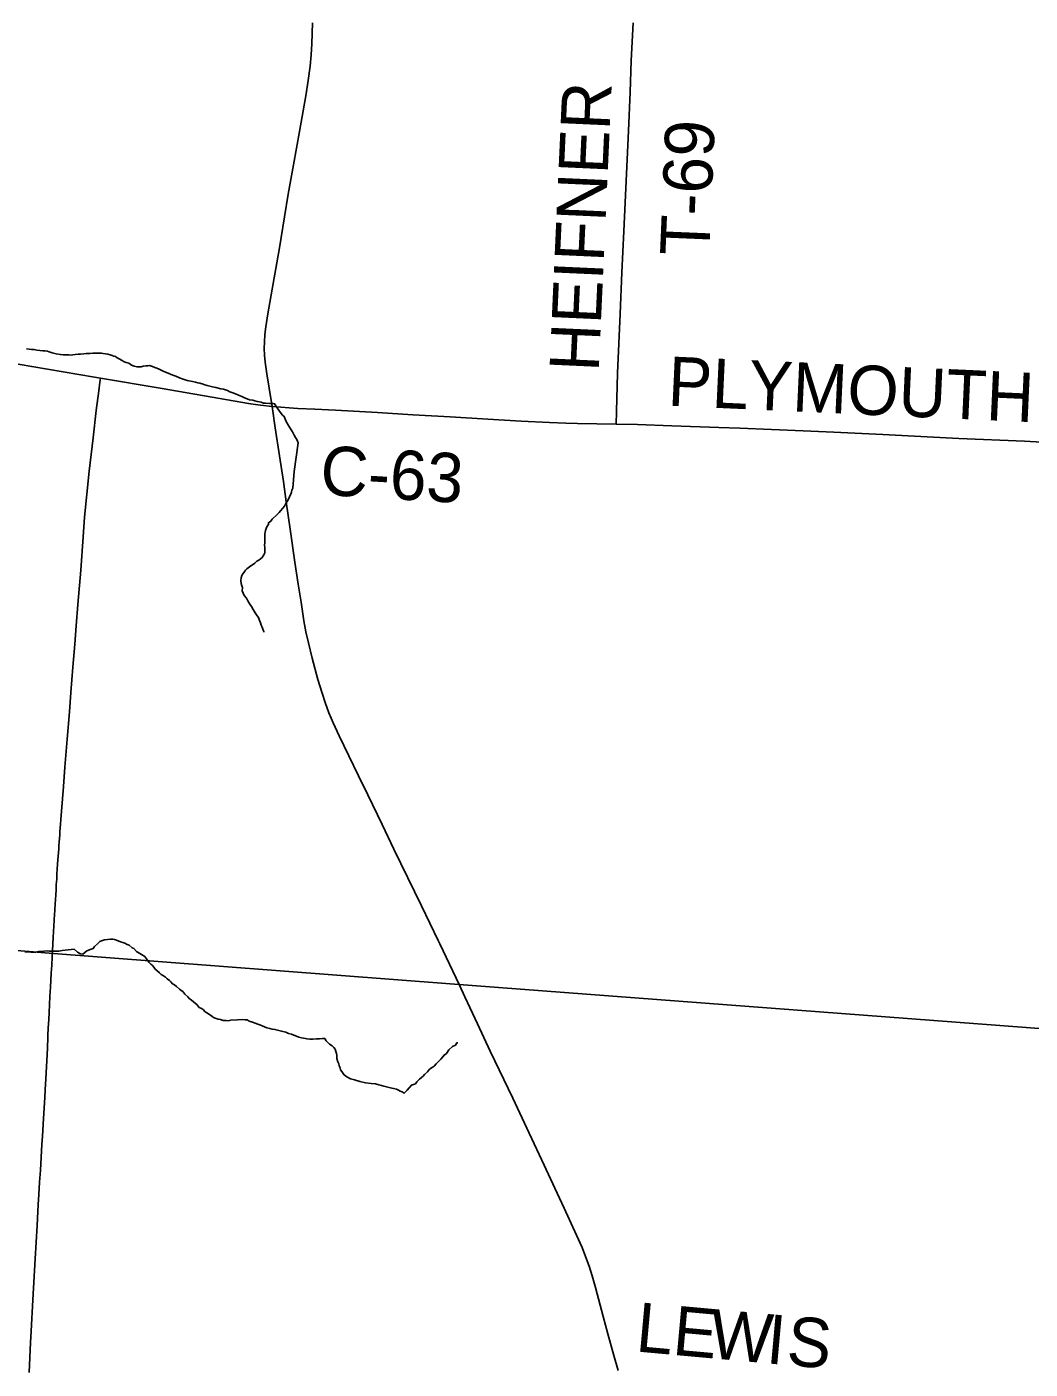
# Model space of a CAD drawing. Extents: x -49 to -8.2, y 9.4 to 23.5.
# Drawn here: x -44.364 to -43.786, y 17.164 to 17.937 of the extents above; entities that cross this region are included whole.
import ezdxf

# ---------------------------------------------------------------- set-up
doc = ezdxf.new("R2010")
doc.units = 0
for name, color, linetype in [('GM_X_County_Road', 7, 'Continuous'), ('GM_X_County_Road_Text', 7, 'Continuous'), ('GM_X_Minor_River', 7, 'Continuous'), ('GM_X_State_Route', 7, 'Continuous'), ('GM_X_Township', 7, 'Continuous'), ('GM_X_Township_Road', 7, 'Continuous'), ('GM_X_Township_Road_Text', 7, 'Continuous')]:
    doc.layers.add(name, color=color, linetype=linetype)

msp = doc.modelspace()

# ---------------------------------------------------------------- linework, layer by layer
at = {"layer": 'GM_X_County_Road'}
for points in [[(-44.38149, 17.74477), (-44.36127, 17.74136), (-44.32511, 17.73533), (-44.32158, 17.73473)], [(-44.34832, 17.42292), (-44.34818, 17.4252), (-44.34798, 17.42829), (-44.34775, 17.4317), (-44.34758, 17.43417), (-44.34741, 17.43696), (-44.34723, 17.43974), (-44.34707, 17.44283), (-44.34687, 17.44592), (-44.3467, 17.44901), (-44.34652, 17.45179), (-44.34635, 17.45457), (-44.34617, 17.45704), (-44.34604, 17.45919), (-44.34586, 17.46134), (-44.34571, 17.46349), (-44.34558, 17.46534), (-44.34545, 17.46718), (-44.34529, 17.46934), (-44.34512, 17.4715), (-44.34497, 17.47335), (-44.34463, 17.47764), (-44.34441, 17.48042), (-44.34405, 17.48506), (-44.34301, 17.49931), (-44.34209, 17.51046), (-44.34083, 17.52657), (-44.33957, 17.54236), (-44.33866, 17.55351), (-44.33748, 17.56806), (-44.33648, 17.58138), (-44.33561, 17.59191), (-44.33462, 17.60429), (-44.33304, 17.62411), (-44.33164, 17.64333), (-44.33075, 17.65454), (-44.32957, 17.66779), (-44.32819, 17.68108), (-44.32591, 17.70036), (-44.3241, 17.71596), (-44.32261, 17.72736), (-44.32193, 17.73229), (-44.32158, 17.73473)], [(-44.32158, 17.73473), (-44.28715, 17.7289), (-44.25715, 17.7237), (-44.24521, 17.72166), (-44.23513, 17.71986), (-44.2293, 17.71903), (-44.22267, 17.7184)], [(-44.22267, 17.7184), (-44.20789, 17.71726), (-44.19797, 17.71677), (-44.18617, 17.71624), (-44.16198, 17.71482), (-44.14152, 17.71356), (-44.12011, 17.71241), (-44.0984, 17.71112), (-44.07918, 17.70999), (-44.06275, 17.70905), (-44.05345, 17.70871), (-44.04662, 17.70862), (-44.02436, 17.70816)], [(-44.02436, 17.70816), (-44.01214, 17.7079), (-43.99226, 17.70726), (-43.96525, 17.70628), (-43.95315, 17.7058), (-43.91651, 17.7043), (-43.89882, 17.70356), (-43.87058, 17.70214), (-43.82683, 17.7), (-43.78896, 17.6984), (-43.77902, 17.69787)], [(-44.34944, 17.40245), (-44.34933, 17.40474), (-44.34914, 17.40846), (-44.34893, 17.4125), (-44.34875, 17.4156), (-44.34857, 17.41901), (-44.34837, 17.4221), (-44.34832, 17.42292)], [(-44.36281, 17.1616), (-44.36196, 17.17898), (-44.36159, 17.18549), (-44.36057, 17.20348), (-44.3592, 17.22705), (-44.35814, 17.24628), (-44.35747, 17.25838), (-44.35713, 17.26427), (-44.35669, 17.2714), (-44.35628, 17.27823), (-44.35536, 17.29311), (-44.35508, 17.29776), (-44.35445, 17.30799), (-44.35371, 17.32009), (-44.35348, 17.32443), (-44.35314, 17.33094), (-44.35242, 17.3449), (-44.35225, 17.34862), (-44.35198, 17.35483), (-44.35192, 17.35607), (-44.35172, 17.36009), (-44.35146, 17.36505), (-44.35125, 17.36908), (-44.35098, 17.37373), (-44.35073, 17.37838), (-44.35042, 17.38366), (-44.3502, 17.38769), (-44.34997, 17.39172), (-44.34973, 17.39637), (-44.34951, 17.40102), (-44.34944, 17.40245)]]:
    msp.add_lwpolyline(points, dxfattribs=at)
at = {"layer": 'GM_X_Minor_River'}
for points in [[(-44.36418, 17.75154), (-44.36267, 17.75133), (-44.36134, 17.75113), (-44.35983, 17.75111), (-44.35831, 17.7509), (-44.3566, 17.7507), (-44.3549, 17.75049), (-44.35357, 17.75047), (-44.35225, 17.75027), (-44.35111, 17.74987), (-44.34941, 17.74928), (-44.34714, 17.74869), (-44.34468, 17.74828), (-44.34316, 17.74807), (-44.34183, 17.74806), (-44.34089, 17.74805), (-44.33994, 17.74804), (-44.3388, 17.74802), (-44.33747, 17.7482), (-44.33614, 17.74837), (-44.33443, 17.74854), (-44.3331, 17.74853), (-44.3312, 17.7487), (-44.32987, 17.74887), (-44.32779, 17.74885), (-44.32608, 17.74902), (-44.32494, 17.74901), (-44.32361, 17.74918), (-44.32266, 17.74917), (-44.32114, 17.74915), (-44.32001, 17.74895), (-44.31868, 17.74875), (-44.31736, 17.74854), (-44.31603, 17.74815), (-44.3149, 17.74775), (-44.31395, 17.74736), (-44.31301, 17.74716), (-44.31207, 17.74639), (-44.31094, 17.74581), (-44.30905, 17.74484), (-44.30792, 17.74407), (-44.30678, 17.74367), (-44.30527, 17.74328), (-44.30377, 17.74212), (-44.30225, 17.74153), (-44.30055, 17.74113), (-44.29903, 17.74131), (-44.29808, 17.7413), (-44.29694, 17.74166), (-44.29542, 17.74184), (-44.29428, 17.74182), (-44.29333, 17.742), (-44.2922, 17.74161), (-44.28974, 17.74063), (-44.28823, 17.74005), (-44.28672, 17.73927), (-44.28502, 17.73849), (-44.28351, 17.7379), (-44.27992, 17.73634), (-44.27822, 17.73575), (-44.27614, 17.73497), (-44.27388, 17.73418), (-44.27161, 17.7334), (-44.26858, 17.73279), (-44.26687, 17.7324), (-44.26555, 17.732), (-44.26441, 17.7318), (-44.26252, 17.73121), (-44.26139, 17.73081), (-44.26007, 17.73042), (-44.25855, 17.73002), (-44.25704, 17.72963), (-44.25515, 17.72922), (-44.25231, 17.72862), (-44.25079, 17.72841), (-44.24947, 17.72802), (-44.24833, 17.72763), (-44.24701, 17.72685), (-44.24531, 17.72626), (-44.2438, 17.72568), (-44.2421, 17.7249), (-44.24021, 17.72412), (-44.23851, 17.72334), (-44.237, 17.72275), (-44.23568, 17.72216), (-44.23379, 17.72195), (-44.23265, 17.72156), (-44.23133, 17.72117), (-44.23, 17.72096), (-44.22906, 17.72076), (-44.22773, 17.72037), (-44.2264, 17.72035), (-44.22413, 17.72014), (-44.22223, 17.72011), (-44.22129, 17.71991), (-44.21979, 17.71762), (-44.21811, 17.71513), (-44.21661, 17.7134), (-44.21567, 17.71263), (-44.21457, 17.70977)], [(-44.21457, 17.70977), (-44.21326, 17.70747), (-44.21177, 17.70499), (-44.21102, 17.70384), (-44.20991, 17.70174), (-44.20916, 17.7004), (-44.20842, 17.69925), (-44.20805, 17.6983), (-44.20768, 17.69734), (-44.21003, 17.6809)], [(-44.21003, 17.6809), (-44.21075, 17.67122), (-44.21134, 17.67009), (-44.21155, 17.66895), (-44.21196, 17.66782), (-44.21254, 17.66687), (-44.21276, 17.66574), (-44.21374, 17.66404), (-44.21472, 17.66254), (-44.21551, 17.66084), (-44.21649, 17.65972), (-44.21785, 17.65822), (-44.21863, 17.65728), (-44.21979, 17.65616), (-44.2227, 17.65336), (-44.22349, 17.65223), (-44.22484, 17.65131), (-44.22485, 17.65036), (-44.22544, 17.64941), (-44.22604, 17.64809), (-44.22644, 17.64696), (-44.22686, 17.64506), (-44.22688, 17.64392), (-44.2269, 17.64259), (-44.22694, 17.64069), (-44.22696, 17.63955), (-44.22698, 17.63859), (-44.22682, 17.63707), (-44.22684, 17.63574), (-44.22687, 17.63403), (-44.22746, 17.63289), (-44.22844, 17.63139), (-44.23038, 17.62971), (-44.23153, 17.62916), (-44.2327, 17.62804), (-44.23405, 17.62712), (-44.23501, 17.62656), (-44.23733, 17.62489), (-44.23811, 17.62396), (-44.2387, 17.62282), (-44.23948, 17.62189), (-44.24007, 17.62095), (-44.24048, 17.61962), (-44.24069, 17.6181), (-44.24054, 17.61639), (-44.24018, 17.61505), (-44.23982, 17.61409), (-44.23985, 17.61219), (-44.23876, 17.6095), (-44.23745, 17.60796), (-44.23672, 17.60642), (-44.23561, 17.6045), (-44.23449, 17.60315), (-44.23357, 17.60142), (-44.23246, 17.59949), (-44.23135, 17.59776), (-44.2306, 17.5968), (-44.23005, 17.59564), (-44.22969, 17.59469), (-44.22933, 17.59373), (-44.22897, 17.59239), (-44.22842, 17.59124), (-44.22806, 17.59009), (-44.22769, 17.58913), (-44.22751, 17.58875), (-44.22752, 17.58837)], [(-44.36527, 17.40402), (-44.36337, 17.40399), (-44.36184, 17.40396), (-44.36089, 17.40394), (-44.35975, 17.40392), (-44.3588, 17.4039), (-44.35726, 17.40426), (-44.35612, 17.40423), (-44.35421, 17.40439), (-44.3523, 17.40455), (-44.35097, 17.40452), (-44.34983, 17.4045), (-44.34849, 17.40448), (-44.34697, 17.40445), (-44.34564, 17.40442), (-44.34372, 17.40477), (-44.33685, 17.40559), (-44.33478, 17.40384), (-44.33308, 17.40286), (-44.33176, 17.40265), (-44.32943, 17.4047), (-44.32694, 17.4056), (-44.32579, 17.40596), (-44.325, 17.40709), (-44.32326, 17.40858), (-44.3219, 17.41008), (-44.32094, 17.41044), (-44.31921, 17.41098), (-44.31749, 17.41114), (-44.31578, 17.4113), (-44.31444, 17.41127), (-44.31349, 17.41125), (-44.31235, 17.41085), (-44.31009, 17.40986), (-44.30876, 17.40945), (-44.30762, 17.40905), (-44.3063, 17.40827), (-44.30517, 17.40787), (-44.30329, 17.40631), (-44.30234, 17.40591), (-44.30085, 17.40417), (-44.29614, 17.40142), (-44.29465, 17.39949), (-44.29372, 17.39814), (-44.2926, 17.39698), (-44.29166, 17.3962), (-44.29091, 17.39523), (-44.29017, 17.39408)], [(-44.29017, 17.39408), (-44.28904, 17.3933), (-44.28754, 17.39194), (-44.28661, 17.39097), (-44.28529, 17.39018), (-44.28416, 17.3894), (-44.28322, 17.38843), (-44.28191, 17.38746), (-44.28097, 17.38668), (-44.28003, 17.38571), (-44.2789, 17.38512), (-44.27778, 17.38415), (-44.27609, 17.38259), (-44.27515, 17.38181), (-44.27421, 17.38123), (-44.2729, 17.37968), (-44.27122, 17.37813), (-44.27028, 17.37697), (-44.26934, 17.37638), (-44.26784, 17.37502), (-44.26615, 17.37366), (-44.26466, 17.37192), (-44.26371, 17.37152), (-44.26239, 17.37073), (-44.26127, 17.36957), (-44.26033, 17.36898), (-44.25939, 17.36839), (-44.25751, 17.36703), (-44.25638, 17.36624), (-44.25486, 17.36565), (-44.25373, 17.36524), (-44.2524, 17.36503), (-44.25088, 17.36443), (-44.24917, 17.3644), (-44.24803, 17.36438), (-44.24649, 17.36473), (-44.24268, 17.36485), (-44.24001, 17.36499), (-44.23829, 17.36496), (-44.23715, 17.36494), (-44.23583, 17.36415), (-44.23394, 17.36355), (-44.23242, 17.36295), (-44.23091, 17.36235), (-44.22977, 17.36195), (-44.22845, 17.36135), (-44.22713, 17.36076), (-44.2258, 17.36035), (-44.22409, 17.35994), (-44.22258, 17.35953), (-44.22105, 17.35932), (-44.21954, 17.35891), (-44.21802, 17.3585), (-44.2165, 17.35809), (-44.2148, 17.35768), (-44.21328, 17.35708), (-44.21157, 17.35667), (-44.21025, 17.35607), (-44.20855, 17.35547), (-44.20722, 17.35487), (-44.20571, 17.35447), (-44.20457, 17.35425), (-44.20343, 17.35404), (-44.20248, 17.35384), (-44.20095, 17.35381), (-44.19924, 17.35378), (-44.19714, 17.35393), (-44.19542, 17.3539), (-44.19371, 17.35406), (-44.19237, 17.35403), (-44.19144, 17.35268), (-44.18957, 17.35093), (-44.18806, 17.34996), (-44.18713, 17.34899), (-44.18638, 17.34802), (-44.18603, 17.34668), (-44.18548, 17.34553), (-44.1853, 17.34458), (-44.18534, 17.34267), (-44.1848, 17.34057), (-44.18425, 17.33942), (-44.18408, 17.33827), (-44.18353, 17.33712), (-44.18317, 17.33597), (-44.18243, 17.33501), (-44.18132, 17.33328), (-44.18019, 17.33249), (-44.17925, 17.3319), (-44.17755, 17.33092), (-44.17527, 17.33031), (-44.17205, 17.3293), (-44.16883, 17.32848), (-44.16559, 17.32823), (-44.16312, 17.32799), (-44.16122, 17.32739), (-44.15971, 17.32698), (-44.15819, 17.32657), (-44.15363, 17.32554), (-44.15268, 17.32533), (-44.15098, 17.32491), (-44.14984, 17.32432)], [(-44.14984, 17.32432), (-44.1489, 17.32373), (-44.14777, 17.32333), (-44.14664, 17.32255), (-44.14489, 17.32442), (-44.14236, 17.32723), (-44.14006, 17.32795), (-44.13927, 17.32908), (-44.13772, 17.33076), (-44.13656, 17.33169), (-44.13559, 17.33243), (-44.13481, 17.33337), (-44.13307, 17.33486), (-44.1319, 17.33636), (-44.13035, 17.33748), (-44.12919, 17.33822), (-44.12803, 17.33953), (-44.12647, 17.34121), (-44.1255, 17.34215), (-44.12433, 17.34346), (-44.12355, 17.34458), (-44.1222, 17.34551), (-44.12083, 17.34758), (-44.1187, 17.34944), (-44.11696, 17.35036), (-44.11618, 17.35168), (-44.11561, 17.35167)]]:
    msp.add_lwpolyline(points, dxfattribs=at)
at = {"layer": 'GM_X_State_Route'}
msp.add_lwpolyline([(-44.02328, 17.16276), (-44.02566, 17.17139), (-44.02909, 17.18398), (-44.0318, 17.19386), (-44.03628, 17.21068), (-44.03816, 17.21726), (-44.03995, 17.2229), (-44.04194, 17.22847), (-44.04402, 17.23368), (-44.04715, 17.2408), (-44.05436, 17.2563), (-44.05976, 17.26784), (-44.0659, 17.28108), (-44.07168, 17.29347), (-44.07585, 17.30249), (-44.08396, 17.31963), (-44.09697, 17.34681), (-44.10435, 17.36256), (-44.11157, 17.37805), (-44.11468, 17.38482), (-44.12038, 17.39691), (-44.12593, 17.40861), (-44.12691, 17.41066), (-44.13661, 17.43048), (-44.15244, 17.46319), (-44.15928, 17.47749), (-44.16757, 17.49454), (-44.17286, 17.50543), (-44.1841, 17.52864), (-44.18747, 17.53597), (-44.18871, 17.53877), (-44.18997, 17.54189), (-44.19215, 17.54777), (-44.1939, 17.55307), (-44.19626, 17.5611), (-44.19957, 17.57339), (-44.20177, 17.58211), (-44.20316, 17.58847), (-44.20433, 17.59488), (-44.20601, 17.60561), (-44.20764, 17.61605), (-44.20953, 17.62864), (-44.21224, 17.64772), (-44.21456, 17.66339), (-44.21621, 17.67507), (-44.21841, 17.68983), (-44.22085, 17.70611), (-44.22267, 17.7184), (-44.2244, 17.72884), (-44.22573, 17.73711), (-44.22662, 17.74387), (-44.22701, 17.74787), (-44.22719, 17.75187), (-44.22713, 17.75557), (-44.22683, 17.75989), (-44.22632, 17.76419), (-44.22515, 17.77184), (-44.22213, 17.78929), (-44.21851, 17.80979), (-44.21557, 17.82758), (-44.21335, 17.84074), (-44.21036, 17.85757), (-44.20694, 17.87684), (-44.20333, 17.89735), (-44.20189, 17.90625), (-44.20076, 17.91458), (-44.20011, 17.92109), (-44.19975, 17.92731), (-44.19937, 17.93943)], dxfattribs=at)
at = {"layer": 'GM_X_Township'}
for points in [[(-43.71722, 15.18325), (-43.87916, 15.1984), (-44.06357, 15.21525), (-44.16568, 15.22458), (-44.52941, 15.25783), (-44.76178, 15.2786), (-45.51504, 15.35475), (-45.78121, 15.37701), (-46.16919, 15.41553), (-46.12789, 16.02951), (-46.09848, 16.46651), (-46.04007, 16.96971), (-46.00808, 17.24521), (-45.75383, 17.22725), (-45.26756, 17.19288), (-44.90793, 17.16748), (-44.90785, 17.16872), (-44.88623, 17.44008), (-44.88572, 17.44739), (-44.35121, 17.40327), (-44.11998, 17.3857), (-43.53715, 17.34141)], [(-43.53715, 17.34141), (-44.11998, 17.3857), (-44.35121, 17.40327), (-44.88572, 17.44739), (-44.88623, 17.44008), (-44.90785, 17.16872), (-44.90793, 17.16748), (-45.26756, 17.19288)]]:
    msp.add_lwpolyline(points, dxfattribs=at)
at = {"layer": 'GM_X_Township_Road'}
msp.add_lwpolyline([(-44.02436, 17.70816), (-44.02415, 17.7155), (-44.02351, 17.73755), (-44.02277, 17.75462), (-44.02212, 17.77169), (-44.02112, 17.79559), (-44.01999, 17.81948), (-44.01734, 17.87719), (-44.01635, 17.89954), (-44.01562, 17.91754), (-44.01458, 17.93957)], dxfattribs=at)

# ---------------------------------------------------------------- texts
at = {"layer": 'GM_X_County_Road_Text'}
for s, rotation, p in [('PLYMOUTH', 357.403, (-43.99497, 17.71885)), ('C-63', 356.57171, (-44.19548, 17.66759))]:
    msp.add_text(s, height=0.028409, rotation=rotation, dxfattribs=at).set_placement(p)
at = {"layer": 'GM_X_Township_Road_Text'}
for s, height, rotation, p in [('HEIFNER', 0.028409, 87.39735, (-44.03444, 17.73809)), ('T-69', 0.028409, 87.60117, (-43.97073, 17.80479)), ('L', 0.02841, 354.80712, (-44.01362, 17.1738)), ('E', 0.02841, 354.80285, (-43.99245, 17.17188)), ('W', 0.02841, 354.80538, (-43.97129, 17.16996)), ('I', 0.02841, 354.81556, (-43.93851, 17.16698)), ('S', 0.02841, 355.21372, (-43.92667, 17.1659))]:
    msp.add_text(s, height=height, rotation=rotation, dxfattribs=at).set_placement(p)

doc.saveas('drawing.dxf')
